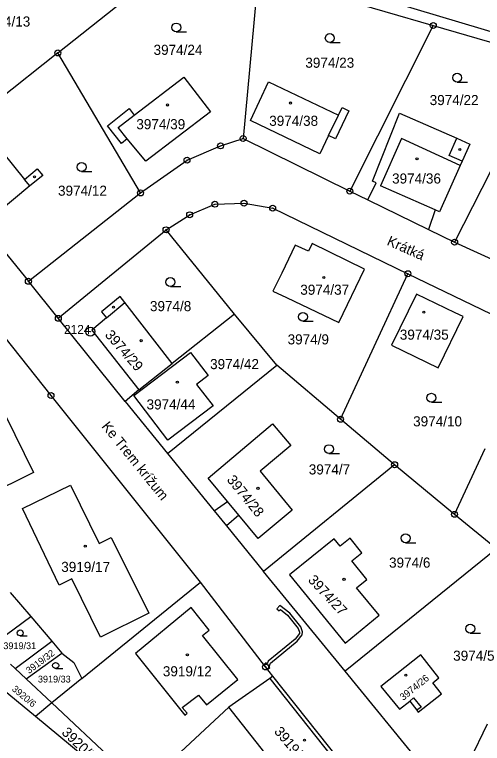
# Model space of a CAD drawing. Extents: x -644096 to -634268, y -1141430 to -1133463.
# Drawn here: x -639733.3 to -639654.6, y -1137562.9 to -1137440.3 of the extents above; entities that cross this region are included whole.
import ezdxf

# ---------------------------------------------------------------- set-up
doc = ezdxf.new("R2010")
doc.units = 0
for name, color, linetype in [('_CIVIL_CONSTRUCTION', 7, 'Continuous'), ('B_Hranice _3D', 7, 'Continuous'), ('M_Svah_Nasyp', 7, 'Continuous'), ('M_Svah_Zarez', 7, 'Continuous'), ('spodek_zarez', 7, 'Continuous'), ('svrsek_osa_sjezdy', 7, 'Continuous'), ('svrsek_osa_terminal_VRT', 7, 'Continuous'), ('svrsek_osa_VRT', 7, 'Continuous'), ('svrsek_popisy_VRT', 7, 'Continuous'), ('terminal_VRT', 7, 'Continuous')]:
    doc.layers.add(name, color=color, linetype=linetype)

msp = doc.modelspace()

# ---------------------------------------------------------------- linework, layer by layer
at = {"layer": '_CIVIL_CONSTRUCTION'}
for centre, radius in [((-639662.89, -1137442.16), 0.5), ((-639662.89, -1137442.16), 0.0303), ((-639726, -1137446.77), 0.5), ((-639726, -1137446.77), 0.0303), ((-639694.86, -1137461.15), 0.5), ((-639694.86, -1137461.15), 0.0303), ((-639698.65, -1137462.41), 0.5), ((-639698.65, -1137462.41), 0.0303), ((-639704.29, -1137464.8), 0.5), ((-639704.29, -1137464.8), 0.0303), ((-639712.1, -1137470.32), 0.5), ((-639676.93, -1137470.02), 0.5), ((-639676.93, -1137470.02), 0.0303), ((-639712.1, -1137470.32), 0.0303), ((-639699.6, -1137472.22), 0.5), ((-639699.6, -1137472.22), 0.0303), ((-639694.7, -1137472.05), 0.5), ((-639694.7, -1137472.05), 0.0303), ((-639689.89, -1137472.87), 0.5), ((-639703.84, -1137473.99), 0.5), ((-639689.89, -1137472.87), 0.0303), ((-639703.84, -1137473.99), 0.0303), ((-639707.81, -1137476.51), 0.5), ((-639707.81, -1137476.51), 0.0303), ((-639659.31, -1137478.61), 0.5), ((-639659.31, -1137478.61), 0.0303), ((-639667.17, -1137483.91), 0.5), ((-639730.95, -1137485.18), 0.5), ((-639667.17, -1137483.91), 0.0303), ((-639730.95, -1137485.18), 0.0303), ((-639725.92, -1137491.41), 0.5), ((-639725.92, -1137491.41), 0.0303), ((-639720.52, -1137493.65), 0.75), ((-639720.52, -1137493.65), 0.03), ((-639727.15, -1137504.4), 0.5), ((-639727.15, -1137504.4), 0.0303), ((-639678.48, -1137508.4), 0.5), ((-639678.48, -1137508.4), 0.0303), ((-639669.39, -1137516.04), 0.5), ((-639669.39, -1137516.04), 0.0303), ((-639659.32, -1137524.39), 0.5), ((-639659.32, -1137524.39), 0.0303), ((-639691.08, -1137550.07), 0.5), ((-639691.08, -1137550.07), 0.0303)]:
    msp.add_circle(centre, radius, dxfattribs=at)
at = {"layer": 'B_Hranice _3D'}
msp.add_lwpolyline([(-639690.34, -1137550.14), (-639690.48, -1137549.97), (-639690.23, -1137549.41), (-639685.77, -1137545.74), (-639684.91, -1137544.64), (-639684.86, -1137544.15), (-639685.15, -1137543.33), (-639687.01, -1137541.02), (-639688.68, -1137539.7), (-639689.17, -1137540.31), (-639688.79, -1137540.62), (-639688.6, -1137540.4), (-639687.37, -1137541.38), (-639685.59, -1137543.57), (-639685.37, -1137544.21), (-639685.39, -1137544.44), (-639686.13, -1137545.38), (-639690.65, -1137549.1), (-639690.84, -1137549.55), (-639690.98, -1137549.38), (-639691.36, -1137549.7), (-639691.08, -1137550.07), (-639690.74, -1137550.49)], close=True, dxfattribs=at)
at = {"layer": 'M_Svah_Nasyp'}
for p, q in [((-639715.87, -1137459.33), (-639713.17, -1137457.25)), ((-639680.49, -1137460.68), (-639678.84, -1137457.25)), ((-639714.33, -1137461.2), (-639715.87, -1137459.33)), ((-639668.24, -1137461.18), (-639671.76, -1137469.11)), ((-639658.37, -1137465.71), (-639668.24, -1137461.18)), ((-639660.24, -1137464.03), (-639658.94, -1137461.12)), ((-639658.05, -1137465), (-639660.24, -1137464.03)), ((-639730.71, -1137469.15), (-639731.61, -1137468.03)), ((-639662.6, -1137473.18), (-639671.76, -1137469.11)), ((-639717.81, -1137491.32), (-639714.75, -1137488.75)), ((-639695.58, -1137524.53), (-639697.49, -1137522.22)), ((-639666.86, -1137555.8), (-639666.2, -1137555.26)), ((-639666.2, -1137555.26), (-639664.93, -1137556.81)), ((-639664.93, -1137556.81), (-639665.66, -1137557.36))]:
    msp.add_line(p, q, dxfattribs=at)
msp.add_lwpolyline([(-639695.72, -1137552.19), (-639701.69, -1137544.76), (-639700.57, -1137543.85), (-639703.58, -1137540.09), (-639712.95, -1137547.81), (-639704.66, -1137558.15), (-639704.29, -1137557.86), (-639705.09, -1137556.91), (-639702.38, -1137554.79), (-639700.99, -1137556.41), (-639695.72, -1137552.19)], dxfattribs=at)
at = {"layer": 'M_Svah_Zarez'}
for centre in [(-639707.56, -1137455.52), (-639686.88, -1137455.19), (-639658.44, -1137463.01), (-639665.63, -1137464.58), (-639729.93, -1137467.62), (-639681.28, -1137484.54), (-639716.65, -1137489.52), (-639664.48, -1137490.39), (-639712.01, -1137495.17), (-639705.91, -1137502.17), (-639692.36, -1137520.01), (-639721.39, -1137529.76), (-639677.9, -1137535.32), (-639704.23, -1137548.01), (-639667.52, -1137551.43), (-639684.55, -1137562.38)]:
    msp.add_circle(centre, 0.175, dxfattribs=at)
at = {"layer": 'spodek_zarez'}
msp.add_circle((-638683.07, -1137056.85), 1378.08, dxfattribs=at)
at = {"layer": 'svrsek_osa_sjezdy'}
for p, q in [((-639706.1, -1137443.23), (-639704.35, -1137443.23)), ((-639680.29, -1137445.02), (-639678.54, -1137445.02)), ((-639658.88, -1137451.68), (-639657.13, -1137451.68)), ((-639722.01, -1137466.71), (-639720.26, -1137466.71)), ((-639707.09, -1137486.07), (-639705.34, -1137486.07)), ((-639684.81, -1137491.91), (-639683.06, -1137491.91)), ((-639663.22, -1137505.53), (-639661.47, -1137505.53)), ((-639680.43, -1137514.17), (-639678.68, -1137514.17)), ((-639667.55, -1137529.16), (-639665.8, -1137529.16)), ((-639732.33, -1137544.84), (-639731.14, -1137544.84)), ((-639656.68, -1137544.38), (-639654.93, -1137544.38)), ((-639726.36, -1137550.33), (-639725.18, -1137550.33))]:
    msp.add_line(p, q, dxfattribs=at)
for centre, radius in [((-639706.1, -1137442.48), 0.75), ((-639680.29, -1137444.27), 0.75), ((-639658.88, -1137450.93), 0.75), ((-639722.01, -1137465.96), 0.75), ((-639707.09, -1137485.32), 0.75), ((-639684.81, -1137491.16), 0.75), ((-639663.22, -1137504.78), 0.75), ((-639680.43, -1137513.42), 0.75), ((-639667.55, -1137528.41), 0.75), ((-639656.68, -1137543.63), 0.75), ((-639732.33, -1137544.33), 0.51), ((-639726.37, -1137549.82), 0.51)]:
    msp.add_circle(centre, radius, dxfattribs=at)
at = {"layer": 'svrsek_osa_terminal_VRT'}
msp.add_arc((-642050.26, -1145189.6), 8802.25, 41.413152, 75.317049, dxfattribs=at)
at = {"layer": 'terminal_VRT'}
for p, q in [((-639692.32, -1137433.56), (-639694.86, -1137461.15)), ((-639692.32, -1137433.56), (-639662.89, -1137442.16)), ((-639662.89, -1137442.16), (-639676.93, -1137470.02)), ((-639662.89, -1137442.16), (-639643.69, -1137447.77)), ((-639726, -1137446.77), (-639747.96, -1137464.21)), ((-639712.1, -1137470.32), (-639726, -1137446.77)), ((-639643.69, -1137447.77), (-639659.31, -1137478.61)), ((-639694.86, -1137461.15), (-639676.93, -1137470.02)), ((-639676.93, -1137470.02), (-639673.92, -1137471.49)), ((-639730.95, -1137485.18), (-639712.1, -1137470.32)), ((-639673.92, -1137471.49), (-639663.72, -1137476.46)), ((-639725.92, -1137491.41), (-639707.81, -1137476.51)), ((-639696.31, -1137490.74), (-639707.81, -1137476.51)), ((-639663.72, -1137476.46), (-639659.31, -1137478.61)), ((-639659.31, -1137478.61), (-639641.11, -1137486.89)), ((-639678.48, -1137508.4), (-639667.17, -1137483.91)), ((-639667.17, -1137483.91), (-639645.42, -1137494.47)), ((-639725.92, -1137491.41), (-639730.95, -1137485.18)), ((-639727.15, -1137504.4), (-639739.73, -1137488.54)), ((-639696.31, -1137490.74), (-639706.78, -1137499.01)), ((-639689.17, -1137499.32), (-639696.31, -1137490.74)), ((-639714.66, -1137505.38), (-639725.92, -1137491.41)), ((-639712.37, -1137503.44), (-639706.78, -1137499.01)), ((-639707.56, -1137514.16), (-639689.17, -1137499.32)), ((-639678.48, -1137508.4), (-639689.17, -1137499.32)), ((-639702, -1137535.79), (-639727.15, -1137504.4)), ((-639712.37, -1137503.44), (-639714.66, -1137505.38)), ((-639714.66, -1137505.38), (-639707.56, -1137514.16)), ((-639669.39, -1137516.04), (-639678.48, -1137508.4)), ((-639659.32, -1137524.39), (-639654.17, -1137513.3)), ((-639669.39, -1137516.04), (-639691.41, -1137533.99)), ((-639659.32, -1137524.39), (-639669.39, -1137516.04)), ((-639699.72, -1137523.81), (-639697.67, -1137526.31)), ((-639652.25, -1137530.21), (-639659.32, -1137524.39)), ((-639697.67, -1137526.31), (-639691.41, -1137533.99)), ((-639652.25, -1137530.21), (-639677.7, -1137550.78)), ((-639677.7, -1137550.78), (-639691.41, -1137533.99)), ((-639721.99, -1137552.03), (-639702, -1137535.79)), ((-639734.01, -1137537.55), (-639730.56, -1137541.6)), ((-639737.24, -1137546.5), (-639730.56, -1137541.6)), ((-639730.56, -1137541.6), (-639727.03, -1137545.71)), ((-639733.17, -1137550.33), (-639727.03, -1137545.71)), ((-639727.03, -1137545.71), (-639725.31, -1137547.73)), ((-639731.31, -1137552.07), (-639725.31, -1137547.73)), ((-639733.17, -1137550.33), (-639733.96, -1137549.59)), ((-639731.31, -1137552.07), (-639733.17, -1137550.33)), ((-639727.01, -1137556.11), (-639731.31, -1137552.07)), ((-639721.99, -1137552.03), (-639727.01, -1137556.11)), ((-639690.38, -1137552.03), (-639697.27, -1137556.82)), ((-639689.85, -1137551.6), (-639690.38, -1137552.03)), ((-639674.44, -1137571.03), (-639689.85, -1137551.6)), ((-639729.78, -1137558.39), (-639736.5, -1137552.83)), ((-639727.01, -1137556.11), (-639729.78, -1137558.39)), ((-639727.01, -1137556.11), (-639711.81, -1137570.36)), ((-639697.27, -1137556.82), (-639711.81, -1137570.36)), ((-639653.84, -1137559.69), (-639660.03, -1137572.51))]:
    msp.add_line(p, q, dxfattribs=at)
for points in [[(-639748.88, -1137413.85), (-639725.88, -1137421.21), (-639708.97, -1137426.46), (-639589.58, -1137462.19), (-639587.82, -1137462.74)], [(-639726, -1137446.77), (-639716.31, -1137439.07), (-639704.79, -1137429.92)], [(-639700.33, -1137456.67), (-639711.2, -1137464.99), (-639714.33, -1137461.2), (-639715.31, -1137462.01), (-639717.65, -1137459.02), (-639714.03, -1137456.13), (-639713.17, -1137457.25), (-639704.84, -1137450.82), (-639700.33, -1137456.67)], [(-639678.22, -1137455.97), (-639677.09, -1137456.51), (-639679.35, -1137461.23), (-639680.49, -1137460.68), (-639681.96, -1137463.75), (-639693.64, -1137458.11), (-639690.6, -1137451.61), (-639678.84, -1137457.25), (-639678.22, -1137455.97)], [(-639673.92, -1137471.49), (-639672.52, -1137468.63), (-639673.12, -1137468.34), (-639668.59, -1137456.9), (-639658.94, -1137461.12), (-639656.76, -1137462.09), (-639658.05, -1137465), (-639658.37, -1137465.71), (-639661.84, -1137473.52), (-639662.6, -1137473.18), (-639663.72, -1137476.46)], [(-639744.44, -1137463.76), (-639738.82, -1137459.12), (-639731.61, -1137468.03), (-639729.45, -1137466.28), (-639728.55, -1137467.4), (-639730.71, -1137469.15), (-639736.25, -1137473.71), (-639744.44, -1137463.76)], [(-639712.1, -1137470.32), (-639704.29, -1137464.8), (-639698.65, -1137462.41), (-639694.86, -1137461.15)], [(-639747.96, -1137464.21), (-639745.34, -1137467.35), (-639738.76, -1137475.57), (-639730.95, -1137485.18)], [(-639707.81, -1137476.51), (-639703.84, -1137473.99), (-639699.6, -1137472.22), (-639694.7, -1137472.05), (-639689.89, -1137472.87), (-639667.17, -1137483.91)], [(-639687.58, -1137487.91), (-639678.78, -1137492.1), (-639674.46, -1137483.14), (-639683.26, -1137478.83), (-639683.88, -1137480.14), (-639686.11, -1137479.08), (-639688.37, -1137483.82), (-639689.89, -1137486.82), (-639687.58, -1137487.91)], [(-639706.78, -1137499.01), (-639714.75, -1137488.75), (-639715.55, -1137487.73), (-639718.64, -1137490.33), (-639717.81, -1137491.32), (-639720.3, -1137493.41), (-639712.37, -1137503.44)], [(-639657.89, -1137491.13), (-639659.22, -1137490.49), (-639665.72, -1137487.35), (-639669.92, -1137495.91), (-639662.06, -1137499.77), (-639657.89, -1137491.13)], [(-639748, -1137498.07), (-639743.49, -1137495.83), (-639738.57, -1137505.63), (-639736.42, -1137504.56), (-639730.09, -1137517.33), (-639738.17, -1137521.35), (-639743.06, -1137511.52), (-639745.18, -1137512.57), (-639750.82, -1137501.32)], [(-639699.92, -1137506.14), (-639707.5, -1137511.89), (-639713.25, -1137504.41), (-639703.72, -1137497.16), (-639700.72, -1137501.04), (-639702.67, -1137502.52), (-639699.92, -1137506.14)], [(-639699.72, -1137523.81), (-639697.49, -1137522.22), (-639700.73, -1137518.29), (-639689.91, -1137509.17), (-639686.86, -1137512.83), (-639691.99, -1137517.1), (-639686.63, -1137523.67), (-639692.34, -1137528.47), (-639695.58, -1137524.53), (-639697.67, -1137526.31)], [(-639707.56, -1137514.16), (-639704.17, -1137518.35), (-639699.72, -1137523.81)], [(-639718.82, -1137545.04), (-639723.66, -1137535.24), (-639725.77, -1137536.28), (-639731.96, -1137523.42), (-639723.88, -1137519.47), (-639719.08, -1137529.28), (-639717.01, -1137528.26), (-639710.69, -1137541.03), (-639718.82, -1137545.04)], [(-639676.88, -1137528.4), (-639678.56, -1137529.77), (-639679.56, -1137528.51), (-639687.05, -1137534.58), (-639677.69, -1137546.08), (-639671.98, -1137541.35), (-639675.78, -1137536.75), (-639674.04, -1137535.33), (-639676.58, -1137532.21), (-639674.89, -1137530.84), (-639676.88, -1137528.4)], [(-639689.85, -1137551.6), (-639691.08, -1137550.07), (-639702, -1137535.79)], [(-639725.31, -1137547.73), (-639723.32, -1137549.29), (-639721.99, -1137552.03)], [(-639665.66, -1137557.36), (-639665.42, -1137557.67), (-639661.52, -1137554.61), (-639662.99, -1137552.73), (-639661.94, -1137551.9), (-639664.99, -1137548.05), (-639671.7, -1137553.34), (-639668.56, -1137557.19), (-639666.86, -1137555.8), (-639665.66, -1137557.36)], [(-639660.03, -1137572.51), (-639665.01, -1137566.34), (-639677.7, -1137550.78)], [(-639690.38, -1137552.03), (-639676.22, -1137569.87), (-639682.85, -1137575.1), (-639697.27, -1137556.82)], [(-639713.95, -1137572.35), (-639717.65, -1137568.43), (-639729.78, -1137558.39)]]:
    msp.add_lwpolyline(points, dxfattribs=at)

# ---------------------------------------------------------------- texts
at = {"layer": '_CIVIL_CONSTRUCTION'}
msp.add_text('2124', height=1.5, dxfattribs=at).set_placement((-639724.97, -1137494.03))
at = {"layer": 'svrsek_osa_VRT'}
for s, height, p in [('3974/13', 1.7, (-639738.85, -1137442.33)), ('3974/24', 1.7, (-639709.91, -1137447.09)), ('3974/23', 1.7, (-639684.4, -1137449.26)), ('3974/22', 1.7, (-639663.5, -1137455.54)), ('3974/39', 1.7, (-639712.81, -1137459.6)), ('3974/38', 1.7, (-639690.47, -1137459.03)), ('3974/36', 1.7, (-639669.82, -1137468.74)), ('3974/12', 1.7, (-639725.97, -1137470.79)), ('3974/37', 1.7, (-639685.25, -1137487.45)), ('3974/8', 1.7, (-639710.52, -1137490.21)), ('3974/35', 1.7, (-639668.52, -1137495.01)), ('3974/9', 1.7, (-639687.38, -1137495.8)), ('3974/42', 1.7, (-639700.41, -1137499.96)), ('3974/44', 1.7, (-639711.09, -1137506.74)), ('3974/10', 1.7, (-639666.28, -1137509.59)), ('3974/7', 1.7, (-639683.82, -1137517.68)), ('3919/17', 1.7, (-639725.43, -1137534.08)), ('3974/6', 1.7, (-639670.33, -1137533.36)), ('3919/31', 1.14, (-639735.16, -1137547.07)), ('3974/5', 1.7, (-639659.55, -1137549.02)), ('3919/12', 1.7, (-639708.35, -1137551.64)), ('3919/33', 1.14, (-639729.35, -1137552.68))]:
    msp.add_text(s, height=height, dxfattribs=at).set_placement(p)
for s, height, rotation, p in [('3974/29', 1.7, 311, (-639718.19, -1137494.26)), ('3974/28', 1.7, 309, (-639697.69, -1137518.62)), ('3974/27', 1.7, 313, (-639684.06, -1137535.53)), ('3919/32', 1.14, 37, (-639730.82, -1137551.28)), ('3974/26', 1.19, 39, (-639667.95, -1137555.79)), ('3920/6', 1.14, 320, (-639733.82, -1137553.94)), ('3920/5', 1.7, 316, (-639725.48, -1137561.23)), ('3919/10', 1.7, 310, (-639689.74, -1137560.98))]:
    msp.add_text(s, height=height, rotation=rotation, dxfattribs=at).set_placement(p)
at = {"layer": 'svrsek_popisy_VRT'}
for s, rotation, p in [('Krátká', 336, (-639670.83, -1137479.02)), ('Ke Trem krížum', 309, (-639718.73, -1137509.63))]:
    msp.add_text(s, height=1.7, rotation=rotation, dxfattribs=at).set_placement(p)

doc.saveas('drawing.dxf')
